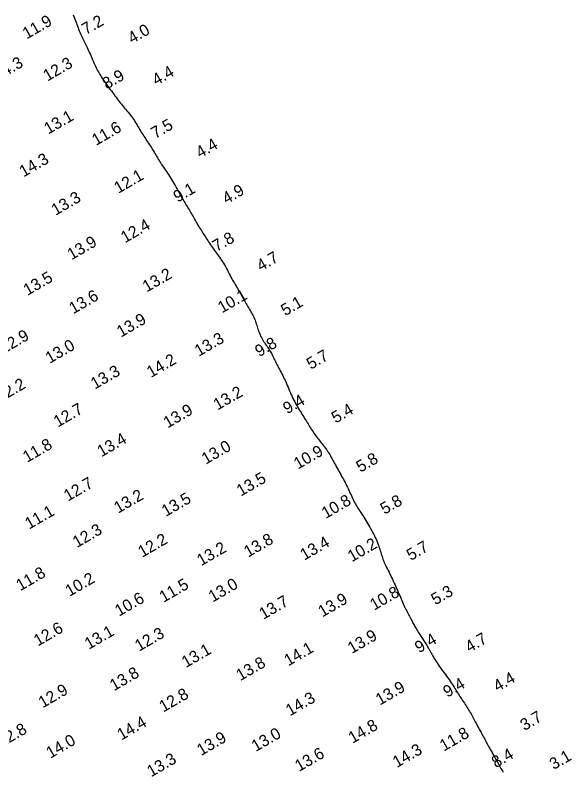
# Model space of a CAD drawing. Extents: x 3024098 to 3056816, y 418252 to 509144.
# Drawn here: x 3026364.9 to 3026602.5, y 427764.6 to 428087.7 of the extents above; entities that cross this region are included whole.
import ezdxf

# ---------------------------------------------------------------- set-up
doc = ezdxf.new("R2010")
doc.units = 0
doc.layers.add('V-CHAN-CONT-EL10', color=7, linetype='Continuous')
doc.layers.add('V-TOPO-SOUN-0911', color=7, linetype='Continuous')

msp = doc.modelspace()

# ---------------------------------------------------------------- linework, layer by layer
at = {"layer": 'V-CHAN-CONT-EL10'}
msp.add_lwpolyline([(3026389.64, 428087.81), (3026389.95, 428087.11), (3026390.23, 428086.41), (3026390.5, 428085.72), (3026390.76, 428085.03), (3026391.02, 428084.34), (3026391.26, 428083.66), (3026391.51, 428082.99), (3026391.76, 428082.33), (3026392, 428081.67), (3026392.25, 428081.02), (3026392.5, 428080.38), (3026392.76, 428079.76), (3026393.03, 428079.14), (3026393.3, 428078.54), (3026393.58, 428077.95), (3026393.87, 428077.37), (3026394.17, 428076.8), (3026394.47, 428076.23), (3026394.77, 428075.65), (3026395.08, 428075.06), (3026395.38, 428074.46), (3026395.68, 428073.83), (3026395.98, 428073.19), (3026396.27, 428072.53), (3026396.56, 428071.85), (3026396.85, 428071.17), (3026397.14, 428070.48), (3026397.43, 428069.79), (3026397.72, 428069.1), (3026398, 428068.43), (3026398.29, 428067.77), (3026398.58, 428067.12), (3026398.87, 428066.48), (3026399.17, 428065.86), (3026399.47, 428065.25), (3026399.78, 428064.65), (3026400.09, 428064.06), (3026400.41, 428063.47), (3026400.74, 428062.9), (3026401.09, 428062.32), (3026401.44, 428061.75), (3026401.81, 428061.17), (3026402.2, 428060.58), (3026402.61, 428059.99), (3026403.03, 428059.37), (3026403.48, 428058.74), (3026403.95, 428058.08), (3026404.44, 428057.41), (3026404.95, 428056.72), (3026405.46, 428056.02), (3026405.97, 428055.33), (3026406.49, 428054.64), (3026406.99, 428053.96), (3026407.49, 428053.3), (3026407.96, 428052.66), (3026408.43, 428052.04), (3026408.88, 428051.44), (3026409.33, 428050.85), (3026409.78, 428050.27), (3026410.23, 428049.7), (3026410.68, 428049.13), (3026411.14, 428048.56), (3026411.62, 428047.99), (3026412.1, 428047.42), (3026412.59, 428046.85), (3026413.08, 428046.27), (3026413.57, 428045.68), (3026414.05, 428045.09), (3026414.51, 428044.49), (3026414.96, 428043.89), (3026415.39, 428043.28), (3026415.8, 428042.66), (3026416.19, 428042.04), (3026416.58, 428041.42), (3026416.95, 428040.8), (3026417.31, 428040.18), (3026417.67, 428039.57), (3026418.03, 428038.96), (3026418.39, 428038.37), (3026418.75, 428037.78), (3026419.12, 428037.19), (3026419.49, 428036.6), (3026419.86, 428036.02), (3026420.24, 428035.43), (3026420.63, 428034.84), (3026421.02, 428034.24), (3026421.42, 428033.63), (3026421.82, 428033.01), (3026422.23, 428032.39), (3026422.63, 428031.76), (3026423.04, 428031.13), (3026423.43, 428030.5), (3026423.82, 428029.88), (3026424.2, 428029.26), (3026424.57, 428028.64), (3026424.93, 428028.03), (3026425.28, 428027.43), (3026425.62, 428026.83), (3026425.97, 428026.23), (3026426.33, 428025.64), (3026426.68, 428025.06), (3026427.05, 428024.48), (3026427.43, 428023.9), (3026427.83, 428023.32), (3026428.23, 428022.73), (3026428.64, 428022.15), (3026429.06, 428021.54), (3026429.48, 428020.93), (3026429.92, 428020.29), (3026430.35, 428019.64), (3026430.78, 428018.96), (3026431.22, 428018.27), (3026431.65, 428017.55), (3026432.08, 428016.84), (3026432.49, 428016.12), (3026432.9, 428015.42), (3026433.29, 428014.72), (3026433.67, 428014.05), (3026434.02, 428013.4), (3026434.37, 428012.77), (3026434.7, 428012.17), (3026435.02, 428011.58), (3026435.33, 428011.01), (3026435.65, 428010.44), (3026435.96, 428009.88), (3026436.28, 428009.33), (3026436.61, 428008.78), (3026436.94, 428008.23), (3026437.27, 428007.68), (3026437.61, 428007.14), (3026437.95, 428006.59), (3026438.28, 428006.05), (3026438.61, 428005.5), (3026438.94, 428004.96), (3026439.26, 428004.43), (3026439.57, 428003.89), (3026439.89, 428003.35), (3026440.2, 428002.8), (3026440.51, 428002.25), (3026440.83, 428001.69), (3026441.15, 428001.11), (3026441.49, 428000.53), (3026441.84, 427999.93), (3026442.19, 427999.32), (3026442.55, 427998.71), (3026442.92, 427998.09), (3026443.29, 427997.47), (3026443.65, 427996.87), (3026444.02, 427996.28), (3026444.37, 427995.7), (3026444.72, 427995.15), (3026445.06, 427994.61), (3026445.4, 427994.08), (3026445.74, 427993.56), (3026446.08, 427993.04), (3026446.42, 427992.51), (3026446.77, 427991.98), (3026447.12, 427991.43), (3026447.49, 427990.86), (3026447.87, 427990.28), (3026448.27, 427989.69), (3026448.67, 427989.08), (3026449.08, 427988.48), (3026449.5, 427987.86), (3026449.92, 427987.26), (3026450.36, 427986.66), (3026450.8, 427986.07), (3026451.25, 427985.48), (3026451.69, 427984.89), (3026452.14, 427984.3), (3026452.59, 427983.69), (3026453.03, 427983.07), (3026453.46, 427982.42), (3026453.89, 427981.75), (3026454.3, 427981.04), (3026454.7, 427980.32), (3026455.1, 427979.57), (3026455.48, 427978.81), (3026455.86, 427978.05), (3026456.24, 427977.3), (3026456.61, 427976.56), (3026456.98, 427975.85), (3026457.36, 427975.16), (3026457.73, 427974.5), (3026458.11, 427973.85), (3026458.48, 427973.23), (3026458.85, 427972.62), (3026459.22, 427972.01), (3026459.58, 427971.41), (3026459.94, 427970.8), (3026460.29, 427970.19), (3026460.64, 427969.58), (3026460.98, 427968.97), (3026461.32, 427968.36), (3026461.65, 427967.77), (3026461.97, 427967.18), (3026462.29, 427966.6), (3026462.6, 427966.04), (3026462.9, 427965.51), (3026463.2, 427964.99), (3026463.49, 427964.48), (3026463.78, 427963.98), (3026464.07, 427963.5), (3026464.36, 427963.01), (3026464.65, 427962.53), (3026464.93, 427962.05), (3026465.22, 427961.55), (3026465.51, 427961.06), (3026465.8, 427960.56), (3026466.08, 427960.05), (3026466.35, 427959.54), (3026466.61, 427959.03), (3026466.85, 427958.51), (3026467.08, 427957.99), (3026467.28, 427957.47), (3026467.47, 427956.94), (3026467.65, 427956.4), (3026467.82, 427955.86), (3026467.98, 427955.32), (3026468.15, 427954.76), (3026468.32, 427954.2), (3026468.51, 427953.63), (3026468.71, 427953.04), (3026468.93, 427952.45), (3026469.16, 427951.86), (3026469.41, 427951.26), (3026469.68, 427950.67), (3026469.97, 427950.08), (3026470.27, 427949.5), (3026470.6, 427948.94), (3026470.94, 427948.39), (3026471.3, 427947.85), (3026471.66, 427947.34), (3026472.03, 427946.83), (3026472.39, 427946.33), (3026472.74, 427945.85), (3026473.07, 427945.37), (3026473.38, 427944.9), (3026473.66, 427944.43), (3026473.92, 427943.97), (3026474.16, 427943.51), (3026474.4, 427943.03), (3026474.63, 427942.54), (3026474.86, 427942.04), (3026475.11, 427941.51), (3026475.37, 427940.96), (3026475.66, 427940.37), (3026475.97, 427939.76), (3026476.3, 427939.13), (3026476.64, 427938.47), (3026476.98, 427937.81), (3026477.34, 427937.14), (3026477.69, 427936.47), (3026478.05, 427935.8), (3026478.4, 427935.13), (3026478.74, 427934.47), (3026479.08, 427933.81), (3026479.41, 427933.15), (3026479.75, 427932.47), (3026480.08, 427931.78), (3026480.4, 427931.07), (3026480.73, 427930.34), (3026481.06, 427929.58), (3026481.39, 427928.8), (3026481.72, 427928.01), (3026482.06, 427927.21), (3026482.4, 427926.41), (3026482.74, 427925.61), (3026483.09, 427924.83), (3026483.45, 427924.06), (3026483.82, 427923.31), (3026484.2, 427922.59), (3026484.58, 427921.88), (3026484.97, 427921.2), (3026485.36, 427920.53), (3026485.75, 427919.88), (3026486.15, 427919.23), (3026486.54, 427918.6), (3026486.93, 427917.97), (3026487.31, 427917.35), (3026487.69, 427916.74), (3026488.07, 427916.13), (3026488.44, 427915.53), (3026488.81, 427914.94), (3026489.18, 427914.34), (3026489.54, 427913.76), (3026489.89, 427913.17), (3026490.24, 427912.59), (3026490.59, 427912.01), (3026490.94, 427911.44), (3026491.3, 427910.87), (3026491.65, 427910.31), (3026492.02, 427909.76), (3026492.38, 427909.21), (3026492.76, 427908.67), (3026493.15, 427908.14), (3026493.54, 427907.62), (3026493.94, 427907.11), (3026494.33, 427906.61), (3026494.73, 427906.11), (3026495.12, 427905.62), (3026495.51, 427905.13), (3026495.9, 427904.65), (3026496.27, 427904.18), (3026496.65, 427903.7), (3026497.02, 427903.22), (3026497.38, 427902.73), (3026497.74, 427902.23), (3026498.09, 427901.72), (3026498.44, 427901.19), (3026498.79, 427900.63), (3026499.14, 427900.06), (3026499.48, 427899.47), (3026499.83, 427898.86), (3026500.17, 427898.23), (3026500.52, 427897.59), (3026500.88, 427896.95), (3026501.24, 427896.29), (3026501.6, 427895.62), (3026501.97, 427894.94), (3026502.35, 427894.27), (3026502.73, 427893.58), (3026503.1, 427892.9), (3026503.48, 427892.21), (3026503.86, 427891.53), (3026504.24, 427890.85), (3026504.61, 427890.18), (3026504.98, 427889.51), (3026505.34, 427888.84), (3026505.69, 427888.17), (3026506.04, 427887.51), (3026506.38, 427886.84), (3026506.71, 427886.17), (3026507.03, 427885.5), (3026507.35, 427884.83), (3026507.65, 427884.16), (3026507.95, 427883.49), (3026508.25, 427882.82), (3026508.54, 427882.16), (3026508.84, 427881.5), (3026509.15, 427880.85), (3026509.46, 427880.22), (3026509.79, 427879.59), (3026510.13, 427878.98), (3026510.48, 427878.37), (3026510.84, 427877.76), (3026511.21, 427877.15), (3026511.59, 427876.54), (3026511.98, 427875.93), (3026512.39, 427875.3), (3026512.8, 427874.66), (3026513.23, 427874), (3026513.66, 427873.33), (3026514.09, 427872.65), (3026514.53, 427871.95), (3026514.98, 427871.23), (3026515.42, 427870.51), (3026515.86, 427869.76), (3026516.3, 427869.01), (3026516.74, 427868.24), (3026517.16, 427867.46), (3026517.58, 427866.68), (3026517.97, 427865.9), (3026518.35, 427865.13), (3026518.71, 427864.36), (3026519.05, 427863.6), (3026519.36, 427862.85), (3026519.65, 427862.12), (3026519.91, 427861.41), (3026520.15, 427860.72), (3026520.38, 427860.04), (3026520.59, 427859.39), (3026520.79, 427858.76), (3026520.98, 427858.15), (3026521.16, 427857.57), (3026521.33, 427857.01), (3026521.51, 427856.46), (3026521.69, 427855.92), (3026521.88, 427855.38), (3026522.09, 427854.84), (3026522.31, 427854.28), (3026522.56, 427853.71), (3026522.83, 427853.11), (3026523.12, 427852.48), (3026523.44, 427851.84), (3026523.78, 427851.17), (3026524.12, 427850.48), (3026524.48, 427849.78), (3026524.85, 427849.05), (3026525.21, 427848.31), (3026525.58, 427847.55), (3026525.94, 427846.78), (3026526.3, 427846), (3026526.66, 427845.21), (3026527.02, 427844.42), (3026527.37, 427843.64), (3026527.71, 427842.86), (3026528.04, 427842.09), (3026528.37, 427841.33), (3026528.69, 427840.58), (3026529.01, 427839.84), (3026529.32, 427839.12), (3026529.63, 427838.42), (3026529.93, 427837.72), (3026530.23, 427837.04), (3026530.53, 427836.38), (3026530.83, 427835.73), (3026531.12, 427835.09), (3026531.42, 427834.47), (3026531.71, 427833.86), (3026532.01, 427833.26), (3026532.3, 427832.67), (3026532.59, 427832.1), (3026532.88, 427831.53), (3026533.17, 427830.98), (3026533.45, 427830.43), (3026533.73, 427829.9), (3026534.01, 427829.38), (3026534.28, 427828.88), (3026534.54, 427828.39), (3026534.8, 427827.91), (3026535.05, 427827.45), (3026535.29, 427827.01), (3026535.53, 427826.58), (3026535.77, 427826.14), (3026536.03, 427825.71), (3026536.29, 427825.25), (3026536.58, 427824.78), (3026536.89, 427824.27), (3026537.23, 427823.73), (3026537.61, 427823.15), (3026538.01, 427822.53), (3026538.44, 427821.88), (3026538.87, 427821.22), (3026539.31, 427820.55), (3026539.74, 427819.89), (3026540.16, 427819.24), (3026540.55, 427818.61), (3026540.91, 427818.02), (3026541.24, 427817.45), (3026541.56, 427816.9), (3026541.86, 427816.36), (3026542.16, 427815.83), (3026542.45, 427815.29), (3026542.76, 427814.75), (3026543.07, 427814.19), (3026543.41, 427813.6), (3026543.77, 427813), (3026544.14, 427812.37), (3026544.54, 427811.73), (3026544.96, 427811.06), (3026545.41, 427810.38), (3026545.88, 427809.69), (3026546.37, 427808.99), (3026546.89, 427808.27), (3026547.42, 427807.55), (3026547.97, 427806.83), (3026548.52, 427806.11), (3026549.06, 427805.39), (3026549.59, 427804.68), (3026550.1, 427803.98), (3026550.58, 427803.3), (3026551.04, 427802.64), (3026551.46, 427802), (3026551.86, 427801.37), (3026552.23, 427800.76), (3026552.6, 427800.16), (3026552.96, 427799.57), (3026553.31, 427798.99), (3026553.66, 427798.41), (3026554.02, 427797.84), (3026554.38, 427797.28), (3026554.75, 427796.72), (3026555.12, 427796.15), (3026555.49, 427795.59), (3026555.86, 427795.03), (3026556.24, 427794.46), (3026556.61, 427793.89), (3026556.99, 427793.32), (3026557.36, 427792.74), (3026557.73, 427792.16), (3026558.09, 427791.58), (3026558.45, 427791), (3026558.8, 427790.42), (3026559.14, 427789.85), (3026559.46, 427789.29), (3026559.78, 427788.73), (3026560.08, 427788.18), (3026560.38, 427787.62), (3026560.68, 427787.07), (3026560.98, 427786.5), (3026561.29, 427785.92), (3026561.6, 427785.32), (3026561.93, 427784.7), (3026562.28, 427784.05), (3026562.63, 427783.39), (3026563, 427782.72), (3026563.36, 427782.05), (3026563.72, 427781.38), (3026564.08, 427780.73), (3026564.42, 427780.11), (3026564.74, 427779.52), (3026565.04, 427778.97), (3026565.32, 427778.45), (3026565.59, 427777.95), (3026565.85, 427777.46), (3026566.12, 427776.96), (3026566.39, 427776.46), (3026566.68, 427775.93), (3026566.99, 427775.37), (3026567.33, 427774.77), (3026567.68, 427774.14), (3026568.05, 427773.48), (3026568.44, 427772.8), (3026568.82, 427772.11), (3026569.21, 427771.42), (3026569.59, 427770.74), (3026569.96, 427770.09), (3026570.32, 427769.45), (3026570.66, 427768.84), (3026570.99, 427768.25), (3026571.31, 427767.68), (3026571.63, 427767.12), (3026571.94, 427766.57), (3026572.24, 427766.03), (3026572.55, 427765.48), (3026572.86, 427764.94), (3026573.17, 427764.39)], dxfattribs=at)

# ---------------------------------------------------------------- texts
at = {"layer": 'V-TOPO-SOUN-0911'}
for s, p in [('11.9 ', (3026369.85, 428077.32)), ('7.2', (3026395.11, 428079.16)), ('4.0', (3026414.81, 428075.35)), ('14.3 ', (3026357.51, 428059.54)), ('12.3 ', (3026378.64, 428059.31)), ('8.9', (3026403.97, 428055.9)), ('4.4', (3026425.17, 428057.51)), ('13.1 ', (3026379.02, 428036.68)), ('11.6 ', (3026399.44, 428031.85)), ('7.5', (3026424.7, 428034.81)), ('4.4', (3026443.83, 428026.5)), ('14.3 ', (3026368.47, 428018.39)), ('12.1 ', (3026408.91, 428011.39)), ('9.1', (3026434.24, 428007.59)), ('4.9', (3026455.12, 428006.89)), ('13.3 ', (3026382.15, 428001.99)), ('12.4 ', (3026411.78, 427990.25)), ('13.9 ', (3026388.95, 427982.99)), ('7.8', (3026450.92, 427986.54)), ('4.7', (3026469.78, 427978.18)), ('13.2 ', (3026421.06, 427969.25)), ('13.5 ', (3026370.17, 427967.8)), ('13.6 ', (3026389.7, 427959.94)), ('10.1 ', (3026453.17, 427960.31)), ('5.1', (3026480.13, 427959.13)), ('13.9 ', (3026410.04, 427949.96)), ('12.9 ', (3026360.04, 427942.97)), ('13.3 ', (3026443.28, 427941.79)), ('13.0 ', (3026379.61, 427938.77)), ('9.8', (3026469.06, 427941.6)), ('5.7', (3026491.08, 427936.22)), ('14.2 ', (3026422.84, 427932.7)), ('13.3 ', (3026398.92, 427927.78)), ('12.2 ', (3026358.56, 427922.23)), ('13.2 ', (3026451.28, 427918.85)), ('9.4', (3026481, 427917.19)), ('12.7 ', (3026383.11, 427911.57)), ('13.9 ', (3026429.96, 427911.18)), ('5.4', (3026501.71, 427913.25)), ('13.4 ', (3026401.71, 427898.87)), ('11.8 ', (3026369.95, 427896.48)), ('13.0 ', (3026446.25, 427895.69)), ('10.9 ', (3026485.6, 427893.62)), ('5.8', (3026512.26, 427892.27)), ('13.5 ', (3026461.21, 427882.08)), ('12.7 ', (3026387.44, 427879.94)), ('13.2 ', (3026408.86, 427874.79)), ('13.5 ', (3026429.22, 427873.41)), ('10.8 ', (3026497.48, 427872.53)), ('5.8', (3026522.54, 427874.31)), ('11.1 ', (3026370.85, 427867.98)), ('12.3 ', (3026391.24, 427860.09)), ('12.2 ', (3026419.13, 427855.96)), ('13.8 ', (3026464.31, 427855.99)), ('13.4 ', (3026488.32, 427854.71)), ('10.2 ', (3026508.6, 427854.02)), ('5.7', (3026533.76, 427854.59)), ('13.2 ', (3026444.27, 427852.34)), ('11.8 ', (3026367.1, 427841.66)), ('10.2 ', (3026388.09, 427839.26)), ('11.5 ', (3026428.21, 427836.7)), ('13.0 ', (3026449.2, 427836.83)), ('10.8 ', (3026518.11, 427833.36)), ('5.3', (3026544.23, 427835.63)), ('10.6 ', (3026409.23, 427830.79)), ('13.9 ', (3026496, 427830.47)), ('13.7 ', (3026470.83, 427829.45)), ('12.6 ', (3026374.61, 427818.07)), ('13.1 ', (3026396.34, 427816.67)), ('12.3 ', (3026417.78, 427815.84)), ('13.9 ', (3026508.6, 427814.85)), ('4.7', (3026558.79, 427815.38)), ('9.4', (3026537.27, 427815.12)), ('13.1 ', (3026437.78, 427808.86)), ('14.1 ', (3026481.48, 427809.58)), ('13.8 ', (3026460.99, 427803.27)), ('13.8 ', (3026407.06, 427798.94)), ('9.4', (3026549.34, 427796.16)), ('4.4', (3026570.77, 427798.65)), ('12.9 ', (3026376.64, 427791.66)), ('13.9 ', (3026520.54, 427792.84)), ('12.8 ', (3026428.15, 427789.88)), ('14.3 ', (3026482.19, 427788.24)), ('3.7', (3026582.25, 427781.95)), ('14.4 ', (3026410.24, 427777.88)), ('14.8 ', (3026508.89, 427776.53)), ('12.8 ', (3026359.12, 427774.92)), ('13.0 ', (3026467.57, 427772.99)), ('11.8 ', (3026547.87, 427773.19)), ('14.0 ', (3026379.91, 427770.13)), ('13.9 ', (3026444.26, 427771.28)), ('14.3 ', (3026527.82, 427766.16)), ('13.3 ', (3026422.93, 427762.19)), ('13.6 ', (3026486.09, 427764.5)), ('8.4', (3026570.05, 427766.07)), ('3.1', (3026594.73, 427765.27))]:
    msp.add_text(s, height=5, rotation=30, dxfattribs=at).set_placement(p)

doc.saveas('drawing.dxf')
